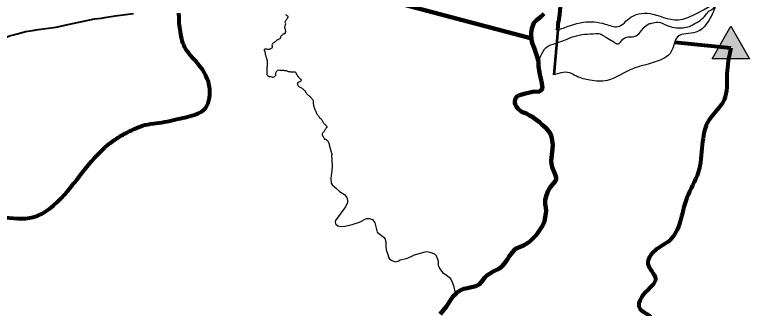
# Model space of a CAD drawing. Extents: x 553962 to 842807, y 8883888 to 9032388.
# Drawn here: x 729677 to 741938, y 8955816 to 8960680 of the extents above; entities that cross this region are included whole.
import ezdxf

# ---------------------------------------------------------------- set-up
doc = ezdxf.new("R2010")
doc.units = 0
doc.header["$LTSCALE"] = 200
for name, color, linetype, lineweight in [('12', 7, 'Continuous', 25), ('24', 7, 'Continuous', 25), ('50', 7, 'Continuous', 80), ('51', 7, 'Continuous', 25), ('52', 7, 'Continuous', 25), ('9', 7, 'Continuous', 90)]:
    doc.layers.add(name, color=color, linetype=linetype, lineweight=lineweight)

msp = doc.modelspace()

# ---------------------------------------------------------------- hatches: boundary and pattern name
at = {"layer": '52'}
msp.add_hatch(color=256, dxfattribs=at).paths.add_polyline_path([(741549.8, 8960490.8), (741860.5, 8959952.6), (741239, 8959952.6)])

# ---------------------------------------------------------------- linework, layer by layer
at = {"layer": '12', "lineweight": 40}
msp.add_lwpolyline([(727488.2, 8960282.3), (728636.4, 8960199.6), (728903.4, 8960161.8), (729137.1, 8960189.3), (729219.7, 8960208.1), (729401, 8960258.8), (729465.4, 8960280.4), (729590.6, 8960330), (729719.4, 8960363), (729852.5, 8960406), (729969, 8960418.2), (730064.3, 8960434.8), (730362.8, 8960475.9), (730505.9, 8960510.9), (731000.5, 8960614.4), (731116.1, 8960622.6), (731172.1, 8960636.4), (731339.7, 8960662.3), (731644.2, 8960700.6)], dxfattribs=at)
at = {"layer": '24'}
for points in [[(734189.3, 8960669.8), (734197.1, 8960661.3), (734205.7, 8960651.9), (734207.8, 8960639.2), (734198.6, 8960629.6), (734192.4, 8960618.6), (734185.6, 8960607.7), (734178.1, 8960596.2), (734172.6, 8960584.9), (734163.4, 8960576.4), (734155.8, 8960565.4), (734158.7, 8960553), (734164.3, 8960541.4), (734158.6, 8960528.3), (734163.7, 8960516.2), (734160.8, 8960503.2), (734153, 8960493), (734150.5, 8960481.4), (734151.3, 8960469.9), (734157.4, 8960454), (734161.1, 8960441.5), (734162.3, 8960428.1), (734164.3, 8960415.1), (734164.5, 8960402.2), (734163.1, 8960389.5), (734158.2, 8960377.6), (734150.7, 8960367.4), (734141.7, 8960366.9), (734131.8, 8960362.7), (734121.8, 8960358.9), (734113.8, 8960347.7), (734103.8, 8960338.3), (734094.2, 8960329.3), (734087.1, 8960318.7), (734080.9, 8960307.4), (734075.3, 8960295.5), (734070.1, 8960283.9), (734057.8, 8960277.4), (734046.2, 8960267.9), (734033.3, 8960266.2), (734022.6, 8960259.8), (734013.1, 8960249.4), (734003.4, 8960241), (733993.2, 8960233), (733983.7, 8960224.1), (733973.5, 8960216.7), (733963.2, 8960208.9), (733950.5, 8960205.4), (733944.1, 8960193.5), (733941.6, 8960180.5), (733944.1, 8960167.2), (733947, 8960154.9), (733945.1, 8960142.1), (733938.6, 8960128.8), (733928.6, 8960120.9), (733915.5, 8960116.3), (733904.7, 8960108.7), (733893.3, 8960102.3), (733880.1, 8960103.4), (733866.8, 8960106.6), (733854.8, 8960111), (733841.7, 8960111.4), (733828.3, 8960110), (733814.9, 8960100.8), (733814.5, 8960086.4)], [(734166.3, 8960684.7), (734176.8, 8960677.5), (734187.8, 8960671.4), (734189.3, 8960669.8)], [(733814.5, 8960086.4), (733821.2, 8960074.7), (733825.6, 8960062.8), (733828.5, 8960050.2), (733828.2, 8960037.1), (733829.8, 8960023.7), (733832, 8960011.3), (733837.2, 8959997.6), (733842.3, 8959985.5), (733846.4, 8959973.3), (733851.2, 8959961.1), (733856.7, 8959946), (733856.5, 8959932.7), (733859.7, 8959919.4), (733860.2, 8959902.9), (733860.7, 8959889.6), (733862.5, 8959876.9), (733863.4, 8959864), (733863.7, 8959849.9), (733863.4, 8959837), (733861.1, 8959823.5), (733857.2, 8959810.9), (733854.1, 8959798.5), (733853.8, 8959785.2), (733855, 8959772.4), (733857, 8959759.4), (733858.9, 8959746.8), (733859, 8959733.6), (733858.7, 8959720.9), (733857.8, 8959703.4), (733857.6, 8959690.8), (733863, 8959679), (733871.7, 8959669.4), (733885.4, 8959664.8), (733896.9, 8959659), (733910.2, 8959656.5), (733923.4, 8959656), (733936.8, 8959652.6), (733949.7, 8959648), (733962.9, 8959647.2), (733975.6, 8959651.2), (733986.2, 8959658), (733994.9, 8959667), (734003.2, 8959676.8), (734005.4, 8959690), (734005.2, 8959702.8), (734006, 8959715.4), (734010.5, 8959727.8), (734016, 8959739.1), (734025.6, 8959748.8), (734034.4, 8959758.2), (734046.6, 8959764.4), (734059.1, 8959766.7), (734072.5, 8959763.4), (734085.2, 8959761.1), (734098.3, 8959761.5), (734111, 8959764.2), (734124.5, 8959764.4), (734136.4, 8959760.3), (734149.3, 8959757.9), (734162.2, 8959757), (734174.9, 8959755.6), (734187.2, 8959752.9), (734200.8, 8959747), (734212.5, 8959740.7), (734225.9, 8959738.8), (734238.5, 8959737.8), (734251.4, 8959736.5), (734265.3, 8959735.4), (734278, 8959735.1), (734291.5, 8959734.8), (734305.5, 8959734.6), (734319, 8959734.3), (734331.1, 8959729), (734335, 8959715.4), (734342.8, 8959704.5), (734350, 8959693), (734357.1, 8959681.8), (734365.1, 8959671.5), (734373.2, 8959659.9), (734381.5, 8959649.9), (734389.5, 8959638.6), (734399.3, 8959630), (734410.7, 8959620.2), (734420.1, 8959610.5), (734423.1, 8959597.8), (734421.3, 8959585.3), (734412.2, 8959574.8), (734400.8, 8959568.8), (734388.1, 8959565.2), (734377, 8959559.1), (734365.5, 8959551.4), (734363.3, 8959537.6), (734364.5, 8959523.6), (734368.1, 8959511.4), (734373.9, 8959500.1), (734384.8, 8959493.7), (734396.7, 8959487.8), (734408.5, 8959481), (734420.4, 8959474), (734431.6, 8959467.6)], [(734431.6, 8959467.6), (734442.2, 8959459.5), (734454.6, 8959451), (734464.8, 8959442.5), (734475.5, 8959433.5), (734485.1, 8959423.8), (734492, 8959411.7), (734498.5, 8959397.6), (734506.2, 8959386.8), (734514.6, 8959376.3), (734523.2, 8959366.7), (734533.2, 8959357.8), (734543.6, 8959348.3), (734552.9, 8959339.8), (734563.9, 8959331.8), (734574, 8959323.8), (734582.8, 8959314.8), (734592.3, 8959305), (734600.5, 8959291.5), (734608, 8959280.9), (734617.5, 8959269.6), (734624.7, 8959258.8), (734626.1, 8959245.7), (734626, 8959232.8), (734625.7, 8959218), (734626.1, 8959205.1), (734630.5, 8959193), (734632.5, 8959180.1), (734634.7, 8959167), (734637.9, 8959154.3), (734643.1, 8959141.8), (734646.8, 8959129.1), (734650.6, 8959116.5), (734655, 8959103.9), (734660.9, 8959092.6), (734667.1, 8959078.1), (734671.8, 8959066.3), (734676.4, 8959053.3), (734682.5, 8959041.6), (734688.8, 8959030.1), (734696.8, 8959019.8), (734705.8, 8959008.9), (734713.8, 8958998), (734721.6, 8958987.3), (734729.5, 8958976.4), (734737.8, 8958967), (734749.1, 8958959.3), (734759.3, 8958951.2), (734767.1, 8958940.8), (734774, 8958929.3), (734779.5, 8958917.7), (734786.1, 8958906.2), (734792.6, 8958894.8), (734799.4, 8958883.8), (734806.8, 8958873.7), (734816.8, 8958866), (734827.6, 8958858), (734837.4, 8958847.7), (734845.6, 8958838), (734853, 8958826), (734851.7, 8958813.5), (734841, 8958806.3), (734834.3, 8958793.6), (734826.8, 8958783.2), (734819.6, 8958772.8), (734812.1, 8958761.7), (734805.2, 8958751.1), (734799.5, 8958740), (734791.5, 8958729.7), (734781.1, 8958717.5), (734775.6, 8958705.8), (734774.8, 8958692.8), (734778.6, 8958679.1), (734783.7, 8958666.9), (734789.7, 8958655.6), (734797.2, 8958644.2), (734804.6, 8958632.4), (734815.2, 8958620.2), (734827.2, 8958615.9), (734839.7, 8958611.5), (734850.3, 8958604.2), (734860.7, 8958595.4), (734868.5, 8958585.5), (734875.6, 8958573.9), (734881.5, 8958562.3), (734884.5, 8958549.8), (734887.6, 8958536.7), (734889.9, 8958522.8), (734894.7, 8958509.9), (734898.2, 8958497.2), (734901.8, 8958484), (734905, 8958471.2), (734908.4, 8958459.1), (734912.4, 8958444.8), (734915.5, 8958432.2), (734918.6, 8958417.7), (734924.1, 8958405.6), (734930.5, 8958390.5), (734931.8, 8958377.5), (734933, 8958364.6), (734934.6, 8958360.2)], [(734927.5, 8958360.3), (734939, 8958171.4), (734935.7, 8958098.7), (734916.8, 8957966.9), (734921.7, 8957891.6), (734939, 8957863.7), (735013.5, 8957800), (735061, 8957752), (735146.6, 8957699.9), (735184.6, 8957651.3), (735196.8, 8957602.3), (735195.5, 8957569.3), (735158.9, 8957496.6), (735038.3, 8957331.8), (734996.3, 8957267.8), (734991.1, 8957244.5), (734995.8, 8957220.6), (735001.9, 8957208.7), (735035.1, 8957182), (735048.9, 8957175.4), (735102, 8957172.8), (735153.5, 8957176.6), (735272.3, 8957201.5), (735395, 8957245), (735511.8, 8957301.6), (735556.6, 8957302.6), (735610.7, 8957285.4), (735644.8, 8957232.6), (735686.2, 8957076.6), (735800.6, 8956987.3), (735813.5, 8956971.2), (735828, 8956914.6), (735827.4, 8956845.1), (735835.8, 8956785.5), (735854.7, 8956721.8), (735881.3, 8956651.3), (735892.6, 8956636), (735928.3, 8956605.5), (735994.1, 8956583.9), (736036.3, 8956595.8), (736065.4, 8956618.2), (736173.8, 8956640.7), (736249.4, 8956670.3), (736303.6, 8956698.2), (736484.3, 8956752.4), (736504.6, 8956754.1), (736560.1, 8956744.7), (736638.9, 8956717.1), (736653.7, 8956703.3), (736677, 8956664.6), (736695.8, 8956596.6), (736700.2, 8956530.8), (736723, 8956467.7), (736771.5, 8956408), (736847.3, 8956356.8), (736891.3, 8956319.1), (736906.1, 8956297.9), (736929.7, 8956249.7), (736951.9, 8956189.6), (736985.2, 8956045.4)]]:
    msp.add_lwpolyline(points, dxfattribs=at)
at = {"layer": '24', "lineweight": 53}
for points in [[(738449.6, 8960697.3), (738406.1, 8960651.4), (738323.2, 8960586.2), (738283.9, 8960545.5), (738277, 8960532.8), (738268.6, 8960495.4), (738251.1, 8960454.1), (738241.8, 8960382.7)], [(738241.8, 8960382.7), (738247.4, 8960259.4), (738263.5, 8960199.7), (738292.1, 8960130.8), (738340.4, 8959985), (738360.6, 8959903.9)], [(738360.8, 8959903.9), (738360.7, 8959903.7), (738361.7, 8959822), (738382.9, 8959696.5), (738416.4, 8959545.4), (738427.2, 8959466.2), (738423.7, 8959450.8), (738399.7, 8959425), (738374.6, 8959407.4), (738264.3, 8959400.5), (738143.3, 8959377.2), (738045, 8959345.3), (738001.8, 8959325.2), (737980.5, 8959290.7), (737969.3, 8959249.8), (737966.1, 8959217.4), (737972.2, 8959196.6), (737993.9, 8959155.2), (738018.3, 8959124.6), (738081.2, 8959074), (738160.4, 8959043.4), (738212.7, 8959010.5), (738252.1, 8958991.6), (738377.8, 8958902.9), (738423, 8958858.3), (738484.8, 8958807.8), (738518.2, 8958769.8)], [(738518.2, 8958769.8), (738553, 8958719.1), (738573.4, 8958671.6), (738584.2, 8958634.2), (738596.5, 8958516.6), (738595.5, 8958459.5), (738573.8, 8958260.1), (738574.3, 8958210.6), (738586, 8958151.5), (738636.9, 8958031.2), (738652.7, 8957981.1), (738654.3, 8957961.8), (738641.6, 8957929.6), (738548.2, 8957809.4), (738520.8, 8957759.5), (738492.3, 8957691), (738469.3, 8957611.9), (738471.1, 8957540.7), (738484.1, 8957483.4), (738489.5, 8957421.9), (738467.2, 8957284.5), (738453.4, 8957238.2), (738417.5, 8957163.1), (738326.3, 8957030.4), (738218, 8956923.9), (738186.3, 8956898.7), (738110, 8956853), (737993.5, 8956806), (737962, 8956783.2), (737881, 8956685.2), (737843.7, 8956619.2), (737789, 8956546.3), (737752.5, 8956505.2), (737714.4, 8956472.2), (737598.9, 8956418.2), (737504.9, 8956356), (737472.4, 8956325.7)], [(737472.4, 8956325.7), (737418.7, 8956252.2), (737418.7, 8956252.2), (737379.9, 8956210.5), (737322.3, 8956183.6), (737205.6, 8956151.2), (737156.3, 8956144.6), (737117.3, 8956134.5), (737071.6, 8956114.1), (737009.5, 8956078.2), (736986.8, 8956050.7), (736947.5, 8956013.9), (736911.1, 8955966.9), (736827.8, 8955836.5), (736730.5, 8955715.1)]]:
    msp.add_lwpolyline(points, dxfattribs=at)
at = {"layer": '24'}
msp.add_spline([(738367.7, 8959924.4), (738437.2, 8960071.1), (738471.9, 8960121.3), (738537.5, 8960171.6), (738630.2, 8960202.5), (738765.3, 8960248.8), (738950.5, 8960322.2), (739124.2, 8960357), (739313.4, 8960368.5), (739359.7, 8960368.5), (739506.3, 8960291.3), (739610.6, 8960229.5), (739660.8, 8960198.6), (739703.2, 8960210.2), (739761.1, 8960275.8), (739826.7, 8960310.6), (739919.4, 8960314.5), (740031.3, 8960372.4), (740096.9, 8960453.5), (740178, 8960523), (740239.7, 8960542.3), (740340.1, 8960557.8), (740509.9, 8960496), (740648.9, 8960465.1), (740753.1, 8960465.1), (740865, 8960488.3), (740926.8, 8960519.2), (741135.2, 8960677.5), (741193.1, 8960747.1), (741278, 8960812.7), (741293.5, 8960851.3), (741300.5, 8960850.1), (741255.5, 8960925.1), (741195.5, 8961035.2), (741220.5, 8961105.2), (741225.5, 8961275.2), (741235.5, 8961375.3), (741255.5, 8961460.3), (741305.5, 8961510.3), (741355.4, 8961545.3), (741395.4, 8961605.3), (741440.4, 8961675.3), (741500.4, 8961730.4), (741545.4, 8961795.4), (741540.4, 8961925.4), (741555.4, 8962015.5), (741660.3, 8962135.5), (741690.3, 8962305.5), (741680.3, 8962425.6), (741700.3, 8962620.6), (741780.3, 8962700.7), (741975.2, 8962690.7), (742105.2, 8962630.6), (742195.2, 8962590.6), (742275.1, 8962580.6), (742390.1, 8962640.6), (742520.1, 8962655.6), (742770, 8962605.6), (742989.9, 8962550.6), (743104.8, 8962540.6), (743324.8, 8962590.6), (743524.7, 8962640.6), (743664.7, 8962635.6), (743774.6, 8962635.6), (743904.6, 8962675.7), (744079.5, 8962775.7), (744274.5, 8962990.7), (744539.4, 8963385.9), (744659.3, 8963580.9), (744879.3, 8963706), (745084.2, 8963786), (745299.1, 8963801), (745444.1, 8963831), (745664, 8963901), (745943.9, 8964026.1), (746173.8, 8964201.1), (746393.8, 8964276.1), (746543.7, 8964266.1), (746708.6, 8964376.2), (746898.6, 8964536.2), (747118.5, 8964656.2), (747248.5, 8964676.2), (747398.4, 8964766.3), (747428.4, 8964831.3), (747488.4, 8964891.3), (747623.3, 8964991.3), (747863.3, 8965106.4), (747993.2, 8965146.4), (748133.2, 8965221.4), (748228.1, 8965321.5), (748358.1, 8965451.5)], degree=3, dxfattribs=at)
at = {"layer": '50'}
msp.add_line((740623.8, 8960229.3), (741549.8, 8960132), dxfattribs=at)
for points in [[(738635.8, 8961937.3), (738892.6, 8961730), (738855, 8961378.8), (738729, 8960881.7), (738704.1, 8960652.6), (738680.6, 8960495), (738679.1, 8960423.6)], [(728337.3, 8957392.9), (729070, 8957351.9), (729450.4, 8957327.7), (729981.6, 8957325.5), (730495.8, 8957696.2), (731342.6, 8958615.3), (731545.6, 8958733), (731838.9, 8958853.7), (732206, 8958911.4), (732387.3, 8958953.1), (732694.9, 8959037.8), (732806.5, 8959101.5), (732909.3, 8959451.2), (732717.7, 8959863.9), (732493.2, 8960149.8), (732419.1, 8960432.2), (732402.2, 8960575.4), (732399.6, 8960687.8), (732398.8, 8960707.8)], [(741549.8, 8960132), (741485.3, 8959694.7), (741441.1, 8959272.2), (741193.4, 8958941.2), (741009.2, 8958067.8), (740819.7, 8957643.6), (740705.7, 8957238.1), (740538.9, 8956940.9), (740294.7, 8956773.1), (740174.7, 8956551.4), (740299.9, 8956313.8), (740103.6, 8956042.8), (740033.7, 8955820), (740201.2, 8955688.5), (740169.7, 8955153.4), (740098.4, 8954869.3), (740189.9, 8954459), (740280.3, 8954237.5), (740916.3, 8954442), (741506.2, 8954841.5), (741810.3, 8954997.7), (741934.5, 8954943.8), (741961.4, 8954795.2), (742139, 8954663.5), (742427.5, 8954794.5), (742591.6, 8954734.5), (742898.1, 8954768.2), (743094.4, 8954809.5), (743119.5, 8954808.9)]]:
    msp.add_spline(points, degree=3, dxfattribs=at)
at = {"layer": '51', "lineweight": 53}
msp.add_line((738679.2, 8960428.5), (738613.1, 8959685.2), dxfattribs=at)
at = {"layer": '51'}
msp.add_line((738613.1, 8959685.2), (738679.1, 8960423.7), dxfattribs=at)
msp.add_spline([(738679.1, 8960423.7), (739106.6, 8960557.8), (739469.3, 8960526.7), (739676.6, 8960485.2), (739894.3, 8960640.8), (740257.1, 8960692.6), (740754.6, 8960609.6), (741283.2, 8960817.1), (741158.8, 8960547.4), (740972.2, 8960391.8), (740671.7, 8960319.2), (740557.6, 8960059.9), (740412.5, 8959945.8), (740143, 8959852.5), (739935.7, 8959790.3), (739500.4, 8959593.2), (739212.6, 8959594.7), (738993.5, 8959661.1), (738839.5, 8959725.9), (738698.8, 8959708.8), (738613.1, 8959685.2)], degree=3, dxfattribs=at)
at = {"layer": '52'}
msp.add_lwpolyline([(741549.8, 8960490.8), (741860.5, 8959952.6), (741239, 8959952.6)], close=True, dxfattribs=at)
at = {"layer": '9'}
msp.add_line((738230.2, 8960292.9), (727062.8, 8963254.1), dxfattribs=at)
for points in [[(738449.6, 8960697.3), (738406.1, 8960651.4), (738323.2, 8960586.2), (738283.9, 8960545.5), (738277, 8960532.8), (738268.6, 8960495.4), (738251.1, 8960454.1), (738241.8, 8960382.7)], [(738241.8, 8960382.7), (738247.4, 8960259.4), (738263.5, 8960199.7), (738292.1, 8960130.8), (738340.4, 8959985), (738360.6, 8959903.9)], [(738245.8, 8960293.6), (738247.4, 8960259.4), (738263.5, 8960199.7), (738292.1, 8960130.8), (738340.4, 8959985), (738360.6, 8959903.9)], [(738360.8, 8959903.9), (738360.7, 8959903.7), (738361.7, 8959822), (738382.9, 8959696.5), (738416.4, 8959545.4), (738427.2, 8959466.2), (738423.7, 8959450.8), (738399.7, 8959425), (738374.6, 8959407.4), (738264.3, 8959400.5), (738143.3, 8959377.2), (738045, 8959345.3), (738001.8, 8959325.2), (737980.5, 8959290.7), (737969.3, 8959249.8), (737966.1, 8959217.4), (737972.2, 8959196.6), (737993.9, 8959155.2), (738018.3, 8959124.6), (738081.2, 8959074), (738160.4, 8959043.4), (738212.7, 8959010.5), (738252.1, 8958991.6), (738377.8, 8958902.9), (738423, 8958858.3), (738484.8, 8958807.8), (738518.2, 8958769.8)], [(738518.2, 8958769.8), (738553, 8958719.1), (738573.4, 8958671.6), (738584.2, 8958634.2), (738596.5, 8958516.6), (738595.5, 8958459.5), (738573.8, 8958260.1), (738574.3, 8958210.6), (738586, 8958151.5), (738636.9, 8958031.2), (738652.7, 8957981.1), (738654.3, 8957961.8), (738641.6, 8957929.6), (738548.2, 8957809.4), (738520.8, 8957759.5), (738492.3, 8957691), (738469.3, 8957611.9), (738471.1, 8957540.7), (738484.1, 8957483.4), (738489.5, 8957421.9), (738467.2, 8957284.5), (738453.4, 8957238.2), (738417.5, 8957163.1), (738326.3, 8957030.4), (738218, 8956923.9), (738186.3, 8956898.7), (738110, 8956853), (737993.5, 8956806), (737962, 8956783.2), (737881, 8956685.2), (737843.7, 8956619.2), (737789, 8956546.3), (737752.5, 8956505.2), (737714.4, 8956472.2), (737598.9, 8956418.2), (737594, 8956415)], [(737594, 8956415), (737504.9, 8956356), (737472.4, 8956325.7)], [(737472.4, 8956325.7), (737418.7, 8956252.2), (737418.7, 8956252.2), (737379.9, 8956210.5), (737322.3, 8956183.6), (737205.6, 8956151.2), (737156.3, 8956144.6), (737117.3, 8956134.5), (737071.6, 8956114.1), (737009.5, 8956078.2), (736986.8, 8956050.7), (736947.5, 8956013.9), (736911.1, 8955966.9), (736827.8, 8955836.5), (736730.5, 8955715.1)]]:
    msp.add_lwpolyline(points, dxfattribs=at)

doc.saveas('drawing.dxf')
